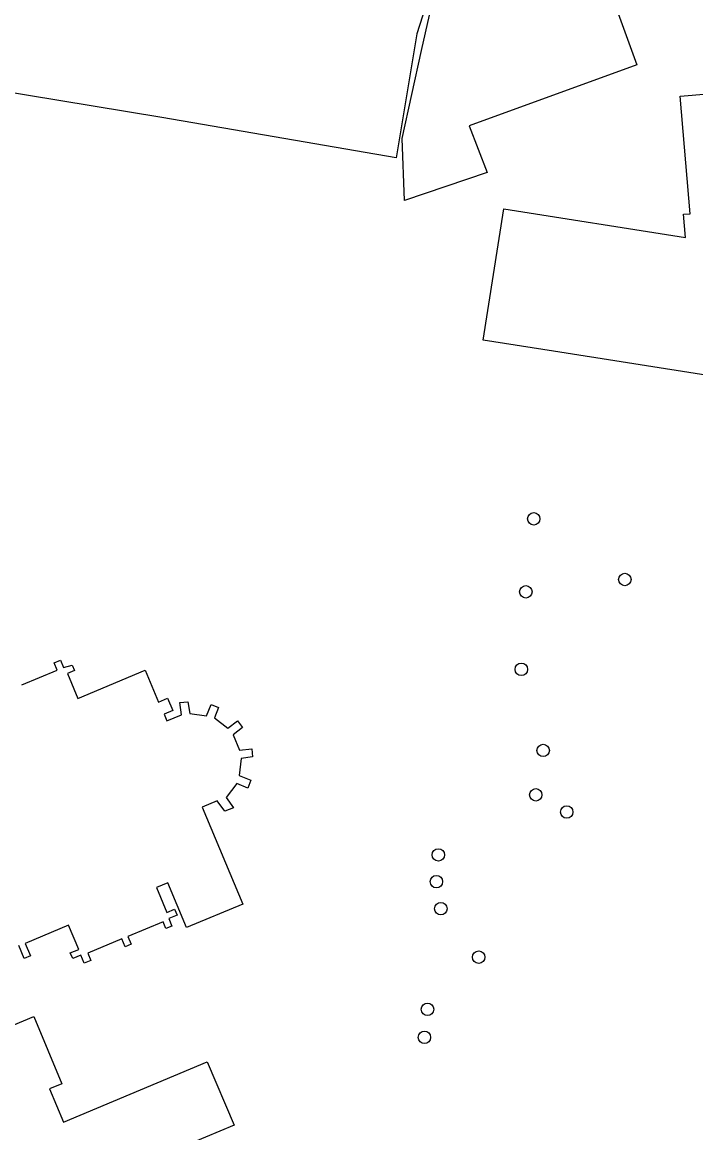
# Model space of a CAD drawing. Extents: x 162880 to 165536, y 384011 to 385179.
# Drawn here: x 164129.3 to 164182.4, y 384340.6 to 384428.2 of the extents above; entities that cross this region are included whole.
import ezdxf

# ---------------------------------------------------------------- set-up
doc = ezdxf.new("R2010")
doc.units = 0
for name, color, linetype in [('IMGEO_Boom', 7, 'Continuous'), ('IMGEO_Groenvoorziening', 7, 'Continuous'), ('IMGEO_Open_loods', 7, 'Continuous'), ('IMGEO_Pand', 7, 'Continuous')]:
    doc.layers.add(name, color=color, linetype=linetype)

msp = doc.modelspace()

# ---------------------------------------------------------------- linework, layer by layer
at = {"layer": 'IMGEO_Boom'}
for centre in [(164169.611, 384389.016), (164176.789, 384384.234), (164168.986, 384383.265), (164168.633, 384377.151), (164170.352, 384370.759), (164169.773, 384367.256), (164172.212, 384365.904), (164162.099, 384362.524), (164161.943, 384360.415), (164162.292, 384358.282), (164165.276, 384354.461), (164161.241, 384350.349), (164160.999, 384348.135)]:
    msp.add_circle(centre, 0.489, dxfattribs=at)
at = {"layer": 'IMGEO_Groenvoorziening'}
msp.add_lwpolyline([(164145.356, 384469.986), (164145.887, 384470.06), (164155.592, 384471.533), (164165.736, 384442.742), (164162.253, 384433.098), (164160.408, 384427.248), (164158.786, 384417.467), (164140.315, 384420.67), (164124.202, 384423.309), (164124.098, 384425.125), (164123.444, 384430.282), (164123.033, 384433.709)], dxfattribs=at)
at = {"layer": 'IMGEO_Open_loods'}
msp.add_lwpolyline([(164165.868, 384441.277), (164165.914, 384443.394), (164164.794, 384446.49), (164171.174, 384448.799), (164175.905, 384435.723), (164174.034, 384435.046), (164177.741, 384424.8), (164164.513, 384420.013), (164165.942, 384416.334), (164159.438, 384414.11), (164159.241, 384418.997), (164160.777, 384425.948), (164161.705, 384430.147), (164161.894, 384430.653), (164165.868, 384441.277)], dxfattribs=at)
at = {"layer": 'IMGEO_Pand'}
for points in [[(164189.648, 384399.321), (164171.175, 384402.228), (164165.633, 384403.1), (164167.263, 384413.457), (164181.56, 384411.207), (164181.409, 384413.032), (164181.926, 384413.075), (164181.159, 384422.347), (164187.698, 384422.888)], [(164129.293, 384375.928), (164132.076, 384377.09), (164131.831, 384377.675), (164132.324, 384377.88), (164132.566, 384377.299), (164133.246, 384377.471), (164133.421, 384377.052), (164132.867, 384376.821), (164133.684, 384374.865), (164138.986, 384377.079), (164140.036, 384374.563), (164140.767, 384374.868), (164141.173, 384373.895), (164140.492, 384373.611), (164140.712, 384373.084), (164141.867, 384373.566), (164141.734, 384374.527), (164142.355, 384374.601), (164142.518, 384373.665), (164143.826, 384373.496), (164144.193, 384374.39), (164144.789, 384374.145), (164144.45, 384373.32), (164145.516, 384372.507), (164146.274, 384373.096), (164146.665, 384372.577), (164145.919, 384371.985), (164146.424, 384370.775), (164147.389, 384370.879), (164147.45, 384370.249), (164146.569, 384370.121), (164146.398, 384368.788), (164147.333, 384368.404), (164147.079, 384367.788), (164146.212, 384368.144), (164145.374, 384367.046), (164145.966, 384366.245), (164145.277, 384365.958), (164144.677, 384366.775), (164143.493, 384366.281), (164146.687, 384358.631), (164142.267, 384356.785), (164140.788, 384360.327), (164139.88, 384359.947), (164140.699, 384357.986), (164141.32, 384358.246), (164141.517, 384357.774), (164140.852, 384357.497), (164141.1, 384356.903), (164140.634, 384356.709), (164140.407, 384357.252), (164137.634, 384356.094), (164137.892, 384355.476), (164137.417, 384355.278), (164137.156, 384355.903), (164134.477, 384354.785), (164134.725, 384354.19), (164134.205, 384353.973), (164133.937, 384354.615), (164133.288, 384354.344), (164133.101, 384354.79), (164133.763, 384355.067), (164132.967, 384356.973), (164129.552, 384355.547), (164129.961, 384354.568), (164129.456, 384354.357), (164129.033, 384355.371)], [(164116.034, 384343.85), (164130.22, 384349.778), (164132.442, 384344.478), (164131.467, 384344.071), (164132.557, 384341.46), (164143.87, 384346.202), (164146.005, 384341.205), (164134.718, 384336.492)]]:
    msp.add_lwpolyline(points, dxfattribs=at)

doc.saveas('drawing.dxf')
